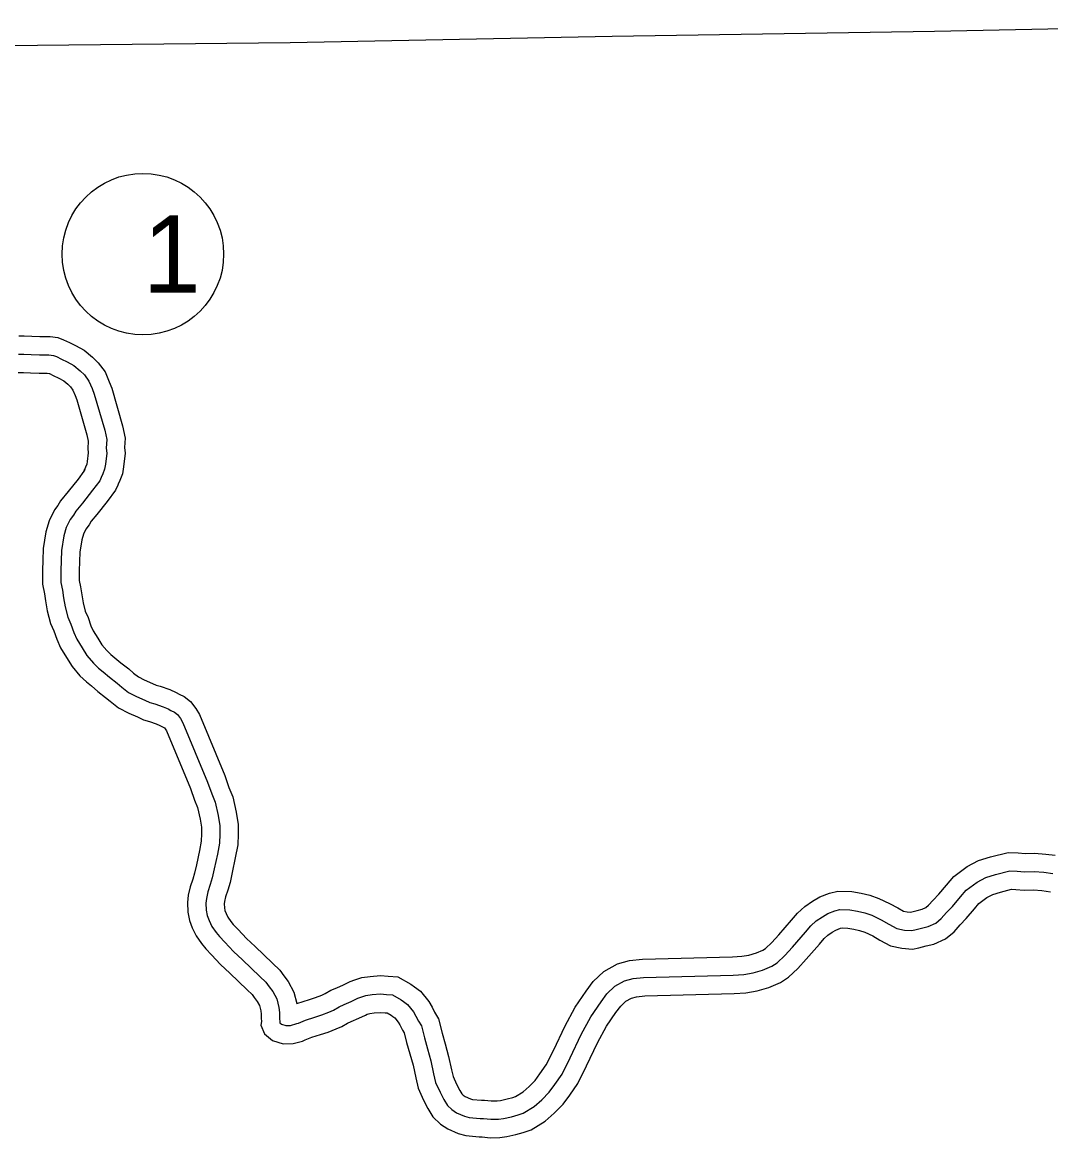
# Model space of a CAD drawing. Extents: x 31699 to 244310, y -8841 to 11474.
# Drawn here: x 141739 to 142299, y 2338 to 2946 of the extents above; entities that cross this region are included whole.
import ezdxf

# ---------------------------------------------------------------- set-up
doc = ezdxf.new("R2010")
doc.units = 0
for name, color, linetype in [('B_Logo', 7, 'Continuous'), ('Level 55', 7, 'Continuous'), ('R_Annotation', 7, 'Continuous'), ('R_Border Notes', 7, 'Continuous'), ('R_XS_EARTHWORK_STAGE2', 7, 'Continuous'), ('S_AREA_CALC', 7, 'Continuous')]:
    doc.layers.add(name, color=color, linetype=linetype)

msp = doc.modelspace()

# ---------------------------------------------------------------- linework, layer by layer
at = {"layer": 'B_Logo'}
for points in [[(141736.42, 2765.12), (141739.35, 2765.14), (141743.29, 2764.97), (141747.89, 2764.87), (141752.89, 2764.83), (141755.49, 2764.45), (141757.16, 2763.86), (141759.84, 2762.54), (141762.91, 2761.03), (141766.66, 2759.05), (141770.08, 2756.2), (141772.36, 2753.95), (141774.84, 2750.56), (141776.6, 2746.43), (141777.75, 2743.44), (141783.41, 2723.72), (141784.51, 2718.65), (141784.27, 2713.98), (141784.55, 2711.31), (141783.79, 2705.23), (141783.34, 2702.56), (141782.35, 2699.95), (141781.57, 2698.01)], [(141781.57, 2698.01), (141780.71, 2696.2), (141776.81, 2691.03), (141771.32, 2684.06), (141767.61, 2679.69), (141766.43, 2677.42), (141764.64, 2675), (141762.47, 2670.65), (141761.16, 2666.1), (141759.88, 2658.22), (141759.64, 2652.48), (141759.54, 2647.2), (141759.45, 2640.8), (141760.41, 2636.46), (141761.03, 2632.33), (141761.86, 2627.46), (141763.37, 2621.73), (141764.99, 2618.01), (141766.55, 2613.48), (141768.24, 2609.75), (141771.14, 2605.03), (141773.76, 2600.84), (141777.25, 2596.73), (141780.07, 2594.01), (141782.55, 2592.02), (141785.97, 2589.11), (141790.19, 2585.87), (141792.73, 2583.68), (141796.35, 2580.77), (141800.7, 2578.59), (141805.38, 2576.62), (141808.05, 2575.3), (141810.79, 2574.59), (141815.27, 2573.01), (141818.01, 2571.76), (141819.48, 2570.97), (141821.42, 2570.05), (141823.03, 2568.79), (141824.77, 2566.54), (141826.06, 2564.27), (141839.52, 2531.92), (141841.76, 2525.53), (141843.59, 2520.94), (141845.23, 2513.67), (141846.13, 2508.07), (141846.1, 2503.53), (141846.06, 2498.66), (141844.83, 2492.58), (141843.14, 2484.69), (141842.04, 2479.68), (141840.93, 2476), (141839.69, 2472.06), (141838.84, 2468.51), (141838.53, 2465.84), (141838.68, 2462.17), (141839.3, 2459.24), (141840.32, 2456.37), (141841.87, 2453.25), (141844.22, 2449.86), (141845.97, 2447.67), (141848.92, 2444.68), (141853.62, 2439.58), (141858.52, 2435), (141867.97, 2425.92), (141871.33, 2422.74), (141873.01, 2420.35), (141875.02, 2417.69), (141877.18, 2413.77), (141878.34, 2409.1), (141878.69, 2406.23), (141878.78, 2403.56), (141878.86, 2400.63), (141879.81, 2400), (141882.22, 2399.19), (141884.69, 2399.27)], [(141884.69, 2399.27), (141888.13, 2400.22), (141889, 2400.56), (141892.85, 2402.19), (141898.04, 2403.82), (141901.77, 2404.98), (141905.63, 2406.54), (141908.09, 2407.63), (141911.28, 2409.45), (141913.87, 2410.6), (141917.79, 2412.23), (141921.38, 2414.05), (141923.11, 2414.73), (141925.71, 2415.55), (141929.24, 2416.04), (141933.7, 2416.4), (141937.04, 2416.09), (141940.3, 2415.85), (141944.92, 2413.27), (141946.33, 2412.28), (141948.54, 2410.63), (141951.69, 2406.71), (141953.04, 2404.32), (141954.53, 2401.52), (141956.01, 2399), (141957.65, 2392.47), (141959.29, 2386.47), (141961.19, 2379.94), (141962.7, 2372.88), (141963.8, 2368.21), (141966.23, 2362.82), (141968.32, 2358.9), (141970.21, 2355.64), (141972.62, 2353.32), (141975.17, 2351.67), (141979.51, 2349.76), (141982.12, 2349.04), (141988.12, 2348.48), (141989.85, 2348.42), (141993.79, 2348.05), (141998.06, 2348.14), (142000.79, 2348.5), (142005.11, 2349.46), (142008.71, 2350.42), (142011.57, 2351.37), (142017.41, 2355.08), (142021.59, 2358.71), (142025.63, 2362.81), (142028.74, 2367.1), (142032.71, 2372.67), (142037.12, 2381.57), (142043.18, 2394.23), (142048.38, 2404.01), (142053.93, 2412.12), (142057.17, 2416.48), (142061.48, 2420.58), (142066.66, 2423.48), (142071.39, 2424.78), (142077.12, 2425.35), (142126.05, 2426.67), (142131.78, 2426.98), (142136.84, 2427.88), (142142.03, 2429.38), (142147.02, 2431.48), (142149.87, 2433.44), (142154.05, 2437.33), (142158.36, 2441.97), (142165.44, 2450.09), (142168.28, 2453.51), (142171.27, 2456.27), (142174.59, 2458.49), (142177.58, 2460.25), (142181.43, 2461.74), (142184.16, 2462.43), (142189.57, 2462.33), (142193.7, 2461.55), (142197.71, 2460.65), (142201.52, 2459.27), (142206.6, 2456.9), (142210.81, 2454.52), (142215.23, 2452.15), (142219.3, 2451.24), (142223.17, 2450.93), (142224.97, 2451.28), (142228.7, 2452.31), (142232.16, 2453.13), (142236.35, 2455.03), (142239.4, 2457.52), (142242.31, 2460.8), (142245.56, 2464.16), (142249.79, 2469.33), (142253.04, 2473.02), (142258.88, 2477.4), (142263.59, 2479.9), (142268.92, 2481.6), (142276.77, 2483.52), (142280.71, 2483.28), (142284.84, 2482.98), (142289.98, 2483.14), (142295.25, 2482.71), (142300.18, 2482.07)]]:
    msp.add_lwpolyline(points, dxfattribs=at)
at = {"layer": 'Level 55'}
for points in [[(141888.13, 2411.18), (141895.05, 2413.37), (141898.4, 2414.41), (141901.73, 2415.76), (141903.58, 2416.57), (141906.75, 2418.38), (141909.92, 2419.79), (141913.6, 2421.32), (141917.28, 2423.19), (141919.78, 2424.17), (141923.5, 2425.34), (141928.14, 2425.99), (141933.76, 2426.44), (141937.88, 2426.06), (141943.25, 2425.65), (141950.25, 2421.75), (141952.21, 2420.37), (141955.53, 2417.88), (141960, 2412.34), (141961.82, 2409.12), (141963.26, 2406.4), (141965.36, 2402.82), (141967.32, 2395), (141968.91, 2389.19), (141970.89, 2382.39), (141972.46, 2375.06), (141973.31, 2371.44), (141975.21, 2367.23), (141977.06, 2363.75), (141978.16, 2361.87), (141978.87, 2361.19), (141979.93, 2360.5), (141982.87, 2359.21), (141983.92, 2358.92), (141988.75, 2358.47), (141990.49, 2358.41), (141994.15, 2358.06), (141997.3, 2358.13), (141999.06, 2358.36), (142002.74, 2359.18), (142005.84, 2360), (142007.25, 2360.47), (142011.42, 2363.12), (142014.74, 2366.01), (142017.98, 2369.29), (142020.62, 2372.93), (142024.1, 2377.82), (142028.13, 2385.95), (142034.25, 2398.74), (142039.82, 2409.19), (142045.79, 2417.93), (142049.66, 2423.13), (142055.5, 2428.69), (142062.84, 2432.8), (142069.55, 2434.65), (142076.49, 2435.34), (142125.65, 2436.67), (142130.63, 2436.93), (142134.57, 2437.63), (142138.69, 2438.82), (142142.2, 2440.3), (142143.6, 2441.26), (142146.97, 2444.4), (142150.92, 2448.66), (142157.82, 2456.57), (142161.02, 2460.41), (142165.05, 2464.14), (142169.27, 2466.97), (142173.21, 2469.28), (142178.4, 2471.29), (142183.02, 2472.45), (142190.58, 2472.31), (142195.73, 2471.35), (142200.53, 2470.26), (142205.34, 2468.52), (142211.17, 2465.8), (142215.64, 2463.29), (142218.75, 2461.61), (142220.79, 2461.16), (142222.61, 2461.01), (142222.69, 2461.03), (142226.21, 2461.99), (142228.91, 2462.64), (142231.03, 2463.6), (142232.45, 2464.75), (142234.97, 2467.6), (142238.08, 2470.82), (142242.17, 2475.8), (142246.21, 2480.4), (142253.5, 2485.87), (142259.7, 2489.15), (142266.2, 2491.23), (142275.87, 2493.6), (142281.38, 2493.26), (142285.05, 2492.99), (142290.22, 2493.16), (142296.29, 2492.66), (142301.46, 2491.99)], [(141886.22, 2389.31), (141891.3, 2390.72), (141892.77, 2391.3), (141896.31, 2392.79), (141901.03, 2394.28), (141905.14, 2395.56), (141909.52, 2397.33), (141912.6, 2398.69), (141915.8, 2400.52), (141917.81, 2401.41), (141921.98, 2403.14), (141925.48, 2404.92), (141926.44, 2405.3), (141927.91, 2405.76), (141930.33, 2406.1), (141933.64, 2406.37), (141936.2, 2406.13), (141937.36, 2406.04), (141939.59, 2404.8), (141940.45, 2404.19), (141941.54, 2403.37), (141943.39, 2401.08), (141944.27, 2399.52), (141945.79, 2396.65), (141946.66, 2395.17), (141947.97, 2389.93), (141949.66, 2383.75), (141951.49, 2377.49), (141952.94, 2370.69), (141954.28, 2364.98), (141957.25, 2358.41), (141959.58, 2354.04), (141962.26, 2349.41), (141966.38, 2345.45), (141970.4, 2342.84), (141976.16, 2340.31), (141980.31, 2339.17), (141987.49, 2338.49), (141989.22, 2338.44), (141993.43, 2338.04), (141998.81, 2338.16), (142002.51, 2338.64), (142007.49, 2339.74), (142011.58, 2340.83), (142015.89, 2342.27), (142023.41, 2347.04), (142028.44, 2351.42), (142033.29, 2356.33), (142036.86, 2361.27), (142041.31, 2367.51), (142046.11, 2377.19), (142052.1, 2389.72), (142056.95, 2398.82), (142062.08, 2406.31), (142064.69, 2409.82), (142067.47, 2412.47), (142070.49, 2414.16), (142073.22, 2414.91), (142077.75, 2415.36), (142126.45, 2416.68), (142132.92, 2417.02), (142139.11, 2418.12), (142145.37, 2419.94), (142151.83, 2422.66), (142156.15, 2425.61), (142161.13, 2430.27), (142165.79, 2435.28), (142173.05, 2443.61), (142175.55, 2446.61), (142177.48, 2448.39), (142179.91, 2450.02), (142181.94, 2451.21), (142184.47, 2452.19), (142185.31, 2452.4), (142188.55, 2452.35), (142191.68, 2451.76), (142194.89, 2451.03), (142197.7, 2450.02), (142202.02, 2448), (142205.99, 2445.76), (142211.71, 2442.69), (142217.81, 2441.33), (142223.73, 2440.86), (142227.24, 2441.53), (142231.18, 2442.62), (142235.41, 2443.62), (142241.66, 2446.45), (142246.35, 2450.28), (142249.65, 2454.01), (142253.03, 2457.51), (142257.42, 2462.86), (142259.86, 2465.64), (142264.25, 2468.93), (142267.49, 2470.65), (142271.63, 2471.97), (142277.67, 2473.45), (142280.03, 2473.3), (142284.64, 2472.96), (142289.73, 2473.13), (142294.2, 2472.76), (142298.91, 2472.16)]]:
    msp.add_lwpolyline(points, dxfattribs=at)
at = {"layer": 'R_Annotation'}
msp.add_lwpolyline([(142480.23, 2946.13), (142368.15, 2943.93), (142235.7, 2941.06), (142059.97, 2938.31), (141884.45, 2935.02), (141712.05, 2933.1), (141536.86, 2930.48), (141497.46, 2930.09)], dxfattribs=at)
at = {"layer": 'R_Border Notes'}
msp.add_circle((141804.26, 2819.77), 44, dxfattribs=at)
at = {"layer": 'R_XS_EARTHWORK_STAGE2'}
for points in [[(141736.6, 2775.13), (141739.54, 2775.15), (141743.62, 2774.96), (141748.03, 2774.87), (141753.66, 2774.83), (141757.91, 2774.2), (141761.05, 2773.09), (141764.25, 2771.51), (141767.46, 2769.93), (141772.25, 2767.4), (141776.8, 2763.61), (141779.95, 2760.5), (141783.59, 2755.54), (141785.87, 2750.19), (141787.25, 2746.61), (141793.11, 2726.16), (141794.56, 2719.47), (141794.3, 2714.25), (141794.62, 2711.21), (141793.68, 2703.78), (141793.04, 2699.94), (141791.67, 2696.3), (141790.83, 2694.24)], [(141736.23, 2755.12), (141739.16, 2755.14), (141742.95, 2754.97), (141747.74, 2754.87), (141752.12, 2754.84), (141753.07, 2754.7), (141753.27, 2754.63), (141755.42, 2753.57), (141758.37, 2752.12), (141761.06, 2750.69), (141763.35, 2748.79), (141764.76, 2747.39), (141766.1, 2745.57), (141767.33, 2742.68), (141768.26, 2740.26), (141773.71, 2721.28), (141774.45, 2717.83), (141774.24, 2713.7), (141774.49, 2711.41), (141773.89, 2706.68), (141773.64, 2705.18), (141773.04, 2703.59), (141772.3, 2701.77)], [(141772.53, 2702.29), (141772.11, 2701.41), (141768.89, 2697.14), (141763.58, 2690.39), (141759.26, 2685.31), (141757.92, 2682.73), (141756.08, 2680.25), (141753.11, 2674.29), (141751.39, 2668.3), (141749.91, 2659.23), (141749.65, 2652.77), (141749.54, 2647.37), (141749.43, 2639.77), (141750.57, 2634.63), (141751.16, 2630.74), (141752.08, 2625.35), (141753.89, 2618.45), (141755.66, 2614.37), (141757.25, 2609.77), (141759.39, 2605.05), (141762.64, 2599.76), (141765.67, 2594.92), (141769.95, 2589.88), (141773.46, 2586.49), (141776.18, 2584.31), (141779.67, 2581.33), (141783.88, 2578.1), (141786.34, 2575.99), (141790.92, 2572.3), (141796.52, 2569.5), (141801.22, 2567.52), (141804.54, 2565.89), (141807.86, 2565.02), (141811.53, 2563.73), (141813.56, 2562.8), (141814.96, 2562.05), (141815.98, 2561.57), (141816.43, 2560.98), (141817.06, 2559.87), (141830.18, 2528.35), (141832.39, 2522.03), (141834.01, 2517.97), (141835.41, 2511.77), (141836.13, 2507.32), (141836.1, 2503.61), (141836.07, 2499.7), (141835.04, 2494.62), (141833.37, 2486.81), (141832.36, 2482.2), (141831.37, 2478.95), (141830.04, 2474.72), (141828.98, 2470.27), (141828.5, 2466.22), (141828.73, 2460.92), (141829.65, 2456.52), (141831.1, 2452.46), (141833.24, 2448.14), (141836.2, 2443.88), (141838.49, 2441.02), (141841.69, 2437.78), (141846.52, 2432.53), (141851.64, 2427.74), (141861.07, 2418.69), (141863.72, 2416.17), (141864.93, 2414.45), (141866.61, 2412.23), (141867.79, 2410.09), (141868.49, 2407.28), (141868.71, 2405.47), (141868.78, 2403.26), (141868.84, 2401.4), (141868.45, 2399.31), (141870.53, 2394.67), (141874.88, 2391.11), (141880.73, 2389.13), (141886.22, 2389.31)], [(141790.61, 2693.73), (141789.31, 2690.99), (141784.73, 2684.93), (141779.06, 2677.73), (141775.96, 2674.08), (141774.93, 2672.1), (141773.2, 2669.76), (141771.82, 2667.01), (141770.94, 2663.91), (141769.84, 2657.21), (141769.64, 2652.18), (141769.54, 2647.04), (141769.47, 2641.82), (141770.25, 2638.3), (141770.91, 2633.92), (141771.65, 2629.58), (141772.84, 2625.02), (141774.32, 2621.64), (141775.85, 2617.18), (141777.09, 2614.45), (141779.63, 2610.3), (141781.85, 2606.76), (141784.56, 2603.58), (141786.68, 2601.53), (141788.92, 2599.73), (141792.26, 2596.88), (141796.5, 2593.63), (141799.13, 2591.37), (141801.79, 2589.23), (141804.88, 2587.68), (141809.53, 2585.72), (141811.56, 2584.72), (141813.72, 2584.16), (141819.01, 2582.3), (141822.46, 2580.73), (141824, 2579.9), (141826.71, 2578.61), (141830.17, 2575.9), (141833.12, 2572.09), (141835.05, 2568.68), (141848.86, 2535.5), (141851.13, 2529.04), (141853.17, 2523.91), (141855.06, 2515.57), (141856.14, 2508.83), (141856.1, 2503.45), (141856.05, 2497.62), (141854.62, 2490.54), (141852.92, 2482.57), (141851.73, 2477.16), (141850.49, 2473.05), (141849.33, 2469.39), (141848.71, 2466.76), (141848.55, 2465.46), (141848.64, 2463.42), (141848.95, 2461.96), (141849.54, 2460.29), (141850.5, 2458.35), (141852.25, 2455.84), (141853.46, 2454.32), (141856.16, 2451.59), (141860.73, 2446.62), (141865.39, 2442.26), (141874.88, 2433.15), (141878.93, 2429.3), (141881.08, 2426.25), (141883.43, 2423.15), (141886.57, 2417.44), (141888.13, 2411.18)]]:
    msp.add_lwpolyline(points, dxfattribs=at)
at = {"layer": 'S_AREA_CALC'}
for p, q in [((141772.3, 2701.77), (141772.53, 2702.29)), ((141790.83, 2694.24), (141790.61, 2693.73))]:
    msp.add_line(p, q, dxfattribs=at)

# ---------------------------------------------------------------- texts
at = {"layer": 'R_Border Notes'}
msp.add_text('1', height=42.24, dxfattribs=at).set_placement((141804.26, 2798.65))

doc.saveas('drawing.dxf')
